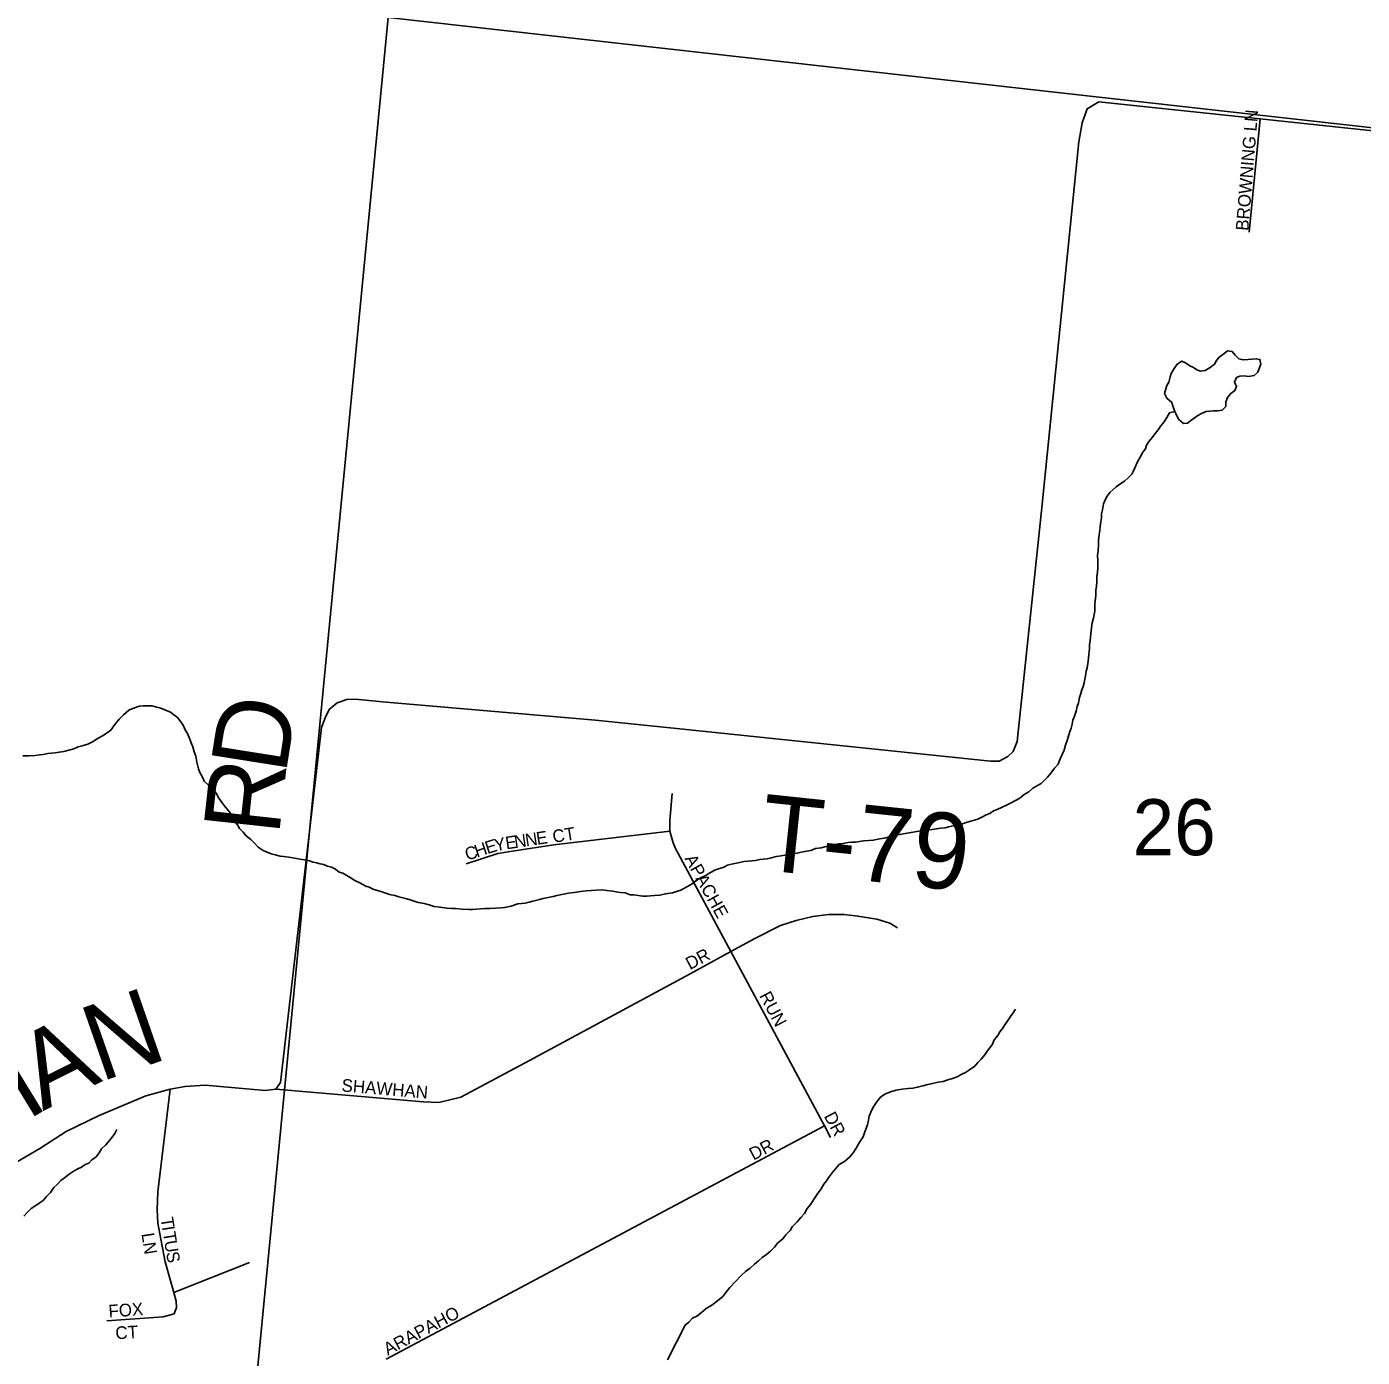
# Model space of a CAD drawing. Extents: x 1310247 to 1664935, y 284496 to 704931.
# Drawn here: x 1488904 to 1494175, y 505237 to 510491 of the extents above; entities that cross this region are included whole.
import ezdxf

# ---------------------------------------------------------------- set-up
doc = ezdxf.new("R2010")
doc.units = 0
for name, color, linetype in [('GM_P_State_Location', 7, 'Continuous'), ('GM_X_County', 7, 'Continuous'), ('GM_X_County_Subdivision_Text', 7, 'Continuous'), ('GM_X_Minor_River', 7, 'Continuous'), ('GM_X_Minor_River_Text', 7, 'Continuous'), ('GM_X_State_Location', 7, 'Continuous'), ('GM_X_Township_Subdivision', 7, 'Continuous'), ('GM_X_US_Location', 7, 'Continuous')]:
    doc.layers.add(name, color=color, linetype=linetype)

msp = doc.modelspace()

# ---------------------------------------------------------------- linework, layer by layer
at = {"layer": 'GM_X_County'}
for points in [[(1490846.7, 515461.6), (1496329.6, 514931.2), (1495825.8, 509911.6), (1490330.6, 510528.2)], [(1485056.1, 511086.7), (1490330.6, 510528.2), (1489787.4, 504902.9), (1486694.2, 505230.8), (1484474.7, 505338.4)], [(1490330.6, 510528.2), (1495825.8, 509911.6), (1495258.9, 504406.3), (1489787.4, 504902.9)]]:
    msp.add_lwpolyline(points, close=True, dxfattribs=at)
at = {"layer": 'GM_X_County_Subdivision_Text'}
msp.add_lwpolyline([(1488793, 505966.3), (1488956.2, 506062.1), (1489060.5, 506129), (1489190.5, 506192.1), (1489374.5, 506269.6), (1489471, 506296.2), (1489529.6, 506306.9), (1489608.6, 506312.2), (1489845.8, 506290.9), (1489887.2, 506296), (1489905.8, 506322.1), (1490067.1, 507723.4), (1490081.8, 507761.9), (1490098.2, 507795.3), (1490129.8, 507821.3), (1490171.7, 507835.4), (1490215.2, 507834.3), (1490308.6, 507825.8), (1491149.1, 507753.4), (1491481.8, 507718.8), (1492708.4, 507591.1), (1492742.8, 507590.5), (1492776.2, 507609.7), (1492797.7, 507629), (1492813, 507668.6), (1492909.7, 508580.1), (1493057.1, 510036), (1493070.2, 510112), (1493090.3, 510167.5), (1493136.3, 510194.4), (1493773.1, 510127.9), (1497341.6, 509747.1)], dxfattribs=at)
at = {"layer": 'GM_X_Minor_River'}
for points in [[(1493435.4, 508972.2), (1493442.4, 508957), (1493451.9, 508940.7), (1493469.5, 508924.2), (1493485.6, 508925.7), (1493502.1, 508939.2), (1493526.8, 508956.5), (1493541.1, 508964), (1493559.5, 508971.5), (1493573.6, 508973), (1493587.7, 508974.6), (1493603.8, 508974.1), (1493622, 508977.6), (1493636.5, 508991.1), (1493637.1, 509009.2), (1493643.7, 509027), (1493656.2, 509042.6), (1493672.7, 509054.1), (1493679.3, 509070), (1493671.8, 509088.2), (1493678.4, 509106), (1493692.7, 509111.6), (1493710.8, 509113.1), (1493726.8, 509110.6), (1493749, 509113.9), (1493763.5, 509127.5), (1493768, 509141.4), (1493774.6, 509159.2), (1493771.2, 509177.3), (1493757.2, 509179.8), (1493741.1, 509178.3), (1493725, 509176.8), (1493704.8, 509175.4), (1493688.9, 509179.9), (1493673.3, 509194.4), (1493661.7, 509208.8), (1493643.7, 509211.3), (1493629.3, 509199.7), (1493610.8, 509186.3), (1493600.3, 509172.6), (1493591.8, 509158.8), (1493575.2, 509145.3), (1493554.8, 509133.9), (1493536.6, 509130.5), (1493522.7, 509136.9), (1493508.9, 509145.3), (1493495.1, 509151.8), (1493477.4, 509164.3), (1493463.6, 509170.8), (1493445.1, 509159.3), (1493432.5, 509141.7), (1493421.8, 509122), (1493417.3, 509108.1), (1493412.6, 509088.2), (1493404.1, 509074.4), (1493395, 509042.6)], [(1493395, 509042.6), (1493404.5, 509024.3), (1493424, 509007.7), (1493427.6, 508993.6), (1493435.4, 508972.2)]]:
    msp.add_lwpolyline(points, dxfattribs=at)
at = {"layer": 'GM_X_Minor_River_Text'}
for points in [[(1493146.3, 508567.5), (1493150.8, 508583.3), (1493153.6, 508607.3), (1493160.1, 508623.1), (1493168.6, 508636.9), (1493179.2, 508652.6), (1493204, 508673.9), (1493222.5, 508687.3), (1493236.9, 508696.9), (1493251.4, 508710.5), (1493266, 508724.1), (1493272.4, 508737.9), (1493283.3, 508761.6), (1493289.8, 508775.4), (1493298.3, 508791.2), (1493309, 508810.9), (1493319.5, 508824.6), (1493324, 508838.5), (1493334.6, 508854.2), (1493347.1, 508869.8), (1493357.7, 508885.5), (1493370.2, 508899.2), (1493380.8, 508914.9), (1493393.3, 508930.5), (1493404, 508948.2), (1493414.6, 508965.9), (1493435.4, 508972.2)], [(1492126.7, 507266.5), (1492146.9, 507269.8), (1492161, 507271.4), (1492175.1, 507271), (1492207.4, 507276), (1492227.5, 507277.4), (1492245.7, 507278.8), (1492272, 507284), (1492290.2, 507287.5), (1492308.4, 507292.9), (1492330.7, 507298.2), (1492350.9, 507301.6), (1492371.1, 507305), (1492387.3, 507308.5), (1492417.6, 507313.6), (1492443.9, 507318.8), (1492464.1, 507320.2), (1492478.2, 507321.8), (1492494.3, 507323.3), (1492512.5, 507326.7), (1492528.6, 507328.2), (1492542.8, 507331.8), (1492561, 507335.2), (1492575.1, 507336.8), (1492597.5, 507344.1), (1492615.7, 507349.6), (1492640.1, 507356.8), (1492658.3, 507362.3), (1492676.7, 507371.8), (1492691.1, 507379.3), (1492705.3, 507384.9), (1492719.7, 507394.5), (1492733.9, 507400), (1492754.3, 507409.4), (1492770.7, 507417), (1492789.1, 507426.4), (1492807.4, 507435.9), (1492823.8, 507445.4), (1492840.4, 507458.9), (1492858.8, 507470.3), (1492875.4, 507483.9), (1492893.8, 507495.3), (1492908.1, 507502.9), (1492933.1, 507528.2), (1492945.6, 507543.8), (1492960.4, 507563.4), (1492974.9, 507579), (1492983.7, 507600.7), (1492998.9, 507634.3), (1493003.6, 507654.2), (1493010.2, 507672.1), (1493014.6, 507685.9), (1493019.3, 507703.8), (1493025.9, 507721.7), (1493030.4, 507737.5), (1493032.9, 507753.5), (1493039.5, 507769.3), (1493046.2, 507789.1), (1493050.8, 507807), (1493055.3, 507820.9), (1493060, 507842.8), (1493064.6, 507858.7), (1493069, 507872.6), (1493073.5, 507886.5), (1493078, 507900.4), (1493080.5, 507914.3), (1493082.9, 507928.3), (1493085.5, 507946.2), (1493090, 507960.1), (1493092.5, 507976.1), (1493095.2, 507996), (1493095.8, 508014), (1493098.5, 508034), (1493099, 508050), (1493101.6, 508067.9), (1493104.5, 508093.9), (1493107.3, 508117.9), (1493109.9, 508137.8), (1493114.6, 508155.7), (1493117, 508169.6), (1493119.5, 508183.6), (1493120, 508197.6), (1493120.5, 508213.6), (1493123.5, 508243.6), (1493124.2, 508265.6), (1493126.8, 508281.5), (1493127.4, 508299.6), (1493128.1, 508321.6), (1493130.5, 508335.5), (1493131.2, 508355.5), (1493132.1, 508383.6), (1493130.8, 508403.6), (1493133.4, 508421.6), (1493134.3, 508447.6), (1493134.8, 508463.6), (1493137.5, 508485.6), (1493140, 508501.5), (1493140.6, 508517.5), (1493143.2, 508535.5), (1493145.7, 508551.5), (1493146.3, 508567.5)], [(1488889, 507612.4), (1488911.1, 507611.7), (1488937.2, 507612.9), (1488955.4, 507616.3), (1488969.5, 507617.9), (1488987.7, 507621.4), (1489016, 507624.5), (1489032.1, 507626), (1489050.3, 507629.5), (1489070.6, 507634.8), (1489090.8, 507640.2), (1489107.2, 507647.8), (1489123.4, 507651.3), (1489145.7, 507658.6), (1489164.1, 507668), (1489186.6, 507681.4), (1489203, 507690.9), (1489217.4, 507700.5), (1489235.9, 507713.9), (1489252.7, 507735.4), (1489269.5, 507757), (1489286.2, 507774.5), (1489306.8, 507791.9), (1489329.2, 507801.2), (1489349.6, 507808.6), (1489363.7, 507810.2), (1489379.8, 507809.7), (1489397.8, 507809.1), (1489417.8, 507804.5), (1489433.7, 507800), (1489449.6, 507793.5), (1489471.4, 507784.8), (1489485.1, 507774.4), (1489498.8, 507763.9), (1489520, 507735.2), (1489529.3, 507714.9), (1489538.9, 507700.6), (1489548.2, 507678.3), (1489553.8, 507664.1), (1489559.3, 507647.9), (1489564.6, 507627.7), (1489572.1, 507611.4), (1489575.4, 507587.3), (1489582.5, 507561), (1489588.1, 507546.8), (1489597.5, 507528.5), (1489605, 507512.2), (1489620.6, 507497.7), (1489634.3, 507485.3), (1489651.7, 507464.7), (1489663.1, 507444.3), (1489682.3, 507417.7), (1489695.8, 507401.2), (1489707.4, 507386.9), (1489712.9, 507372.7), (1489720.5, 507358.4), (1489736, 507339.9), (1489743.5, 507325.6), (1489759.1, 507311.1), (1489770.7, 507296.8), (1489788.3, 507282.2), (1489803.9, 507267.7), (1489817.4, 507251.2), (1489837.1, 507238.6), (1489853, 507232.1), (1489868.8, 507225.6), (1489884.8, 507221.1), (1489904.7, 507216.5), (1489918.7, 507214.1), (1489938.7, 507211.5), (1489968.7, 507206.5), (1489982.6, 507204.1), (1490000.6, 507201.5), (1490020.6, 507196.9), (1490034.5, 507192.5), (1490048.5, 507190), (1490062.4, 507185.6)], [(1490062.4, 507185.6), (1490076.4, 507183.2), (1490090.3, 507176.7), (1490108.2, 507172.2), (1490124, 507163.7), (1490137.7, 507153.2), (1490151.6, 507148.8), (1490181.2, 507131.9), (1490198.9, 507119.3), (1490218.7, 507110.7), (1490242.4, 507097.9), (1490256.3, 507093.5), (1490274.1, 507084.9), (1490298, 507078.2), (1490317.9, 507071.6), (1490335.7, 507065), (1490357.7, 507060.3), (1490373.6, 507055.8), (1490399.5, 507049), (1490413.4, 507044.6), (1490449.2, 507033.5), (1490473.2, 507028.7), (1490493.1, 507024.1), (1490513, 507017.5), (1490535, 507014.8), (1490563, 507010), (1490581, 507009.4), (1490597.1, 507008.9), (1490621.1, 507006.2), (1490649.2, 507005.3), (1490663.3, 507004.9), (1490695.5, 507007.9), (1490713.7, 507009.3), (1490731.7, 507008.8), (1490753.9, 507010.1), (1490776, 507011.4), (1490790.1, 507013), (1490816.4, 507018.2), (1490842.9, 507027.4), (1490871.1, 507030.5), (1490887.3, 507034), (1490901.5, 507037.6), (1490927.8, 507044.8), (1490942, 507048.4), (1490982.5, 507057.2), (1490996.7, 507060.8), (1491043.2, 507069.3), (1491065.4, 507072.7), (1491089.6, 507075.9), (1491111.8, 507079.2), (1491132, 507080.6), (1491152.1, 507082), (1491176.2, 507083.3), (1491194.2, 507080.7), (1491216.3, 507078), (1491230.2, 507075.6), (1491248.2, 507073), (1491266.2, 507070.5), (1491286.1, 507063.9), (1491300.2, 507063.4), (1491336.2, 507058.3), (1491352.2, 507057.8), (1491366.3, 507059.4), (1491382.5, 507060.9), (1491402.6, 507062.3), (1491424.9, 507067.6), (1491453.1, 507070.8), (1491469.4, 507076.3), (1491485.6, 507081.8), (1491510.2, 507095.1), (1491530.7, 507106.5), (1491545.1, 507118), (1491565.6, 507131.4), (1491582, 507138.9), (1491600.4, 507150.4), (1491622.9, 507161.7), (1491655.4, 507172.7), (1491669.7, 507180.3), (1491685.9, 507183.8), (1491712.2, 507189), (1491734.5, 507194.4), (1491766.8, 507197.4), (1491780.9, 507198.9), (1491797.1, 507202.4), (1491811.2, 507204), (1491827.3, 507205.5), (1491843.5, 507209), (1491861.8, 507214.5), (1491882, 507217.9), (1491908.3, 507223.1), (1491928.5, 507226.5), (1491944.6, 507228), (1491960.8, 507231.5), (1491975, 507235), (1491999.2, 507238.3), (1492017.5, 507245.8), (1492039.7, 507249.1), (1492074.2, 507258), (1492092.4, 507261.5), (1492108.6, 507265), (1492126.7, 507266.5)], [(1491433.1, 505227.3), (1491503.2, 505364.2), (1491517.7, 505375.8), (1491532.3, 505391.4), (1491548.6, 505398.9), (1491567.2, 505414.3), (1491585.8, 505429.8), (1491608.3, 505443.1), (1491631, 505460.5), (1491651.7, 505477.8), (1491664.2, 505493.5), (1491679, 505513.1), (1491701.8, 505536.4), (1491724.7, 505559.8), (1491741.3, 505575.3), (1491759.8, 505588.7), (1491776.4, 505604.2), (1491792.9, 505617.8), (1491807.4, 505631.3), (1491823.9, 505642.9), (1491840.4, 505656.4), (1491855, 505672), (1491867.6, 505687.6), (1491888.2, 505705), (1491900.8, 505720.6), (1491917.5, 505738.2), (1491926, 505751.9), (1491944.7, 505771.4), (1491959.3, 505789), (1491973.9, 505804.5), (1491984.6, 505824.3), (1491999.3, 505841.8), (1492009.9, 505859.5), (1492024.7, 505883.1), (1492039.4, 505902.7), (1492050.1, 505920.4), (1492060.6, 505934.1), (1492071.1, 505949.8), (1492083.7, 505965.5), (1492096.3, 505981.1), (1492110.9, 505998.7), (1492131.4, 506010.1), (1492152.1, 506027.5), (1492166.7, 506045.1), (1492177.4, 506062.8), (1492190.1, 506084.4), (1492205, 506108), (1492211.7, 506127.8), (1492222.6, 506155.5), (1492227.2, 506173.4), (1492229.8, 506189.4), (1492236.3, 506205.2), (1492245, 506225), (1492257.7, 506244.6), (1492274.4, 506264.1), (1492290.9, 506275.7), (1492313.3, 506285), (1492335.6, 506292.3), (1492359.9, 506295.6), (1492382.1, 506298.9), (1492402.2, 506300.3), (1492420.4, 506303.7), (1492440.7, 506309.1), (1492461, 506314.5), (1492479.2, 506318), (1492501.4, 506323.3), (1492521.6, 506326.7), (1492539.9, 506332.1), (1492562.2, 506339.4), (1492576.5, 506345), (1492594.9, 506354.5), (1492609.2, 506362), (1492625.6, 506371.6), (1492646.2, 506387), (1492658.7, 506400.6), (1492671.2, 506414.2), (1492685.9, 506431.8), (1492694.4, 506445.6), (1492704.9, 506459.3), (1492715.4, 506473), (1492722, 506490.8), (1492736.6, 506508.4), (1492745.1, 506522.1), (1492755.6, 506535.8), (1492764.1, 506549.6), (1492776.7, 506567.3), (1492787.3, 506583), (1492797.8, 506596.7), (1492806.4, 506612.4)], [(1488893.2, 505795), (1488907.8, 505810.6), (1488922.3, 505824.2), (1488936.7, 505833.8), (1488953.2, 505845.3), (1488969.6, 505856.8), (1488982.2, 505872.4), (1488998.8, 505888), (1489011.5, 505907.6), (1489026, 505921.2), (1489038.5, 505934.8), (1489053, 505946.4), (1489071.5, 505959.8), (1489092, 505973.2), (1489106.3, 505980.8), (1489120.6, 505988.4), (1489135, 505998), (1489149.3, 506003.5), (1489161.8, 506017.2), (1489178.2, 506028.7), (1489190.8, 506044.3), (1489199.4, 506060.1), (1489216, 506075.6), (1489230.6, 506093.2), (1489241.1, 506106.9), (1489251.6, 506120.6), (1489260.2, 506136.4)]]:
    msp.add_lwpolyline(points, dxfattribs=at)
at = {"layer": 'GM_X_State_Location'}
for points in [[(1493728.7, 509679.6), (1493773.1, 510127.9)], [(1492076.9, 506104.8), (1492053.5, 506151.5), (1491682.7, 506838.9), (1491465.3, 507245.7), (1491455.1, 507268.7), (1491443, 507315.3), (1491442.1, 507356.4), (1491452.3, 507464)], [(1490639.2, 507185.4), (1490763.8, 507226.2), (1490829.2, 507237.1), (1490985, 507260.3), (1491443, 507315.3)], [(1489887.2, 506296), (1490469.2, 506246.3), (1490530.4, 506243.5), (1490618, 506264.4), (1490888.8, 506408.8), (1491522.6, 506751.8), (1491682.7, 506838.9), (1491778.2, 506890.3), (1491879.6, 506941.7), (1491941.1, 506962.1), (1492006.7, 506977.9), (1492068.6, 506985), (1492130.6, 506985.5), (1492184.7, 506979.5), (1492258.9, 506967.1), (1492310.9, 506951.5), (1492341.4, 506932.3)], [(1489486.2, 505409.1), (1489496.1, 505434.2), (1489494.6, 505459.3), (1489485.5, 505493.5), (1489451.3, 505614.4), (1489430, 505724.6), (1489422.4, 505766.4), (1489419.3, 505821.1), (1489422.4, 505891.1), (1489471, 506296.2)], [(1490323.2, 505229.1), (1492053.5, 506151.5)], [(1489485.5, 505493.5), (1489783.4, 505611.3)], [(1489220.9, 505381), (1489442.9, 505397), (1489486.2, 505409.1)]]:
    msp.add_lwpolyline(points, dxfattribs=at)

# ---------------------------------------------------------------- texts
at = {"layer": 'GM_P_State_Location'}
for s, rotation, p in [('BROWNING LN', 85.3334, (1493725.6, 509684.1)), ('N', 8.4886, (1490831.9, 507247.6)), ('N', 8.467, (1490875.5, 507254.1)), ('E', 8.474, (1490919, 507260.6)), ('CT', 8.9785, (1490983.5, 507268.2)), ('C', 18.3044, (1490643.2, 507197.5)), ('H', 18.3346, (1490680.8, 507209.9)), ('E', 17.4241, (1490722.4, 507223.7)), ('Y', 11.2628, (1490754.6, 507233.9)), ('E', 8.5821, (1490797.2, 507242.4)), ('APACHE', 298.8562, (1491499.3, 507206.3)), ('DR', 27.8967, (1491521.8, 506765.7)), ('RUN', 297.899, (1491794.1, 506665)), ('SHAWHAN', 355.1691, (1490145.4, 506287.1)), ('DR', 297.8967, (1492049.3, 506189.8)), ('DR', 27.9067, (1491772.6, 506013.3)), ('T', 279.0266, (1489432.3, 505786.3)), ('LN', 278.9785, (1489357, 505724.7)), ('I', 278.9954, (1489437.9, 505751.6)), ('T', 279.0407, (1489441.3, 505729.8)), ('U', 279.0204, (1489446.8, 505695)), ('S', 280.4865, (1489453.9, 505650.2)), ('FOX', 4.0834, (1489228.7, 505393.9)), ('ARAPAHO', 28.0746, (1490329.4, 505243.2)), ('CT', 3.1778, (1489255.6, 505308.1))]:
    msp.add_text(s, height=50, rotation=rotation, dxfattribs=at).set_placement(p)
at = {"layer": 'GM_X_Township_Subdivision'}
for s, rotation, p in [('D', 81.0054, (1489926.1, 507534.9)), ('R', 83.743, (1489899.7, 507293.7)), ('T-79', 353.973, (1491788.3, 507163.5)), ('N', 19.178, (1489194.2, 506323.4)), ('A', 26.6791, (1488967.9, 506208.9)), ('H', 31.4304, (1488748.4, 506074.4))]:
    msp.add_text(s, height=300, rotation=rotation, dxfattribs=at).set_placement(p)
at = {"layer": 'GM_X_US_Location'}
msp.add_text('26', height=221, rotation=0, dxfattribs=at).set_placement((1493268.6, 507219.7))

doc.saveas('drawing.dxf')
